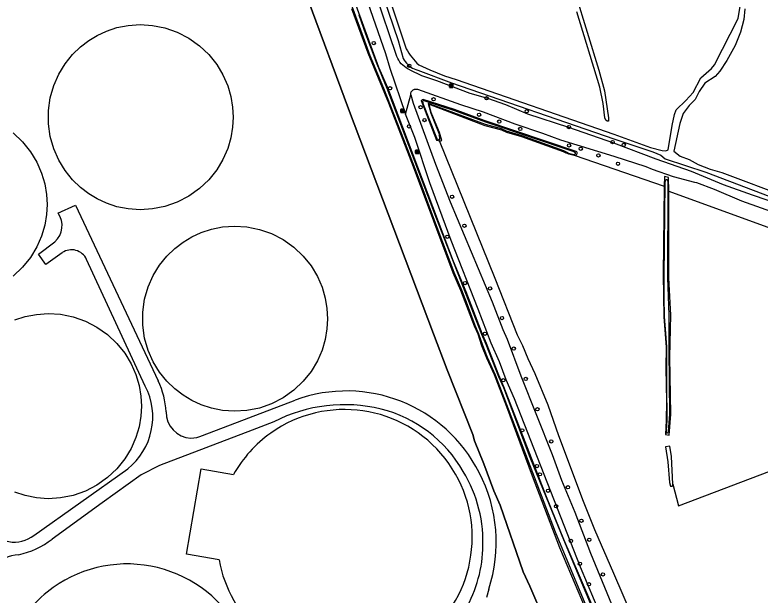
# Model space of a CAD drawing. Extents: x 162722 to 165099, y 384721 to 386283.
# Drawn here: x 163322.3 to 163543.4, y 385761.5 to 385933.5 of the extents above; entities that cross this region are included whole.
import ezdxf

# ---------------------------------------------------------------- set-up
doc = ezdxf.new("R2010")
doc.units = 0
for name, color, linetype in [('IMGEO_Bank', 7, 'Continuous'), ('IMGEO_Bezinkbak', 7, 'Continuous'), ('IMGEO_Boom', 7, 'Continuous'), ('IMGEO_Gemengd_bos', 7, 'Continuous'), ('IMGEO_Grasland_overig', 7, 'Continuous'), ('IMGEO_Groenvoorziening', 7, 'Continuous'), ('IMGEO_Hek', 7, 'Continuous'), ('IMGEO_Rijbaan_lokaal_gesloten', 7, 'Continuous'), ('IMGEO_Voetpad_halfverhard', 7, 'Continuous'), ('IMGEO_Waterloop', 7, 'Continuous'), ('IMGEO_Wegwijzer', 7, 'Continuous')]:
    doc.layers.add(name, color=color, linetype=linetype)

msp = doc.modelspace()

# ---------------------------------------------------------------- linework, layer by layer
at = {"layer": 'IMGEO_Bank'}
for p, q in [((163451.26, 385911.99), (163451.26, 385912.83)), ((163451.26, 385912.83), (163451.26, 385911.99)), ((163451.33, 385912.91), (163452.17, 385912.91)), ((163452.17, 385912.91), (163451.33, 385912.91)), ((163452.18, 385911.91), (163451.34, 385911.91)), ((163451.34, 385911.91), (163452.18, 385911.91)), ((163451.95, 385912.31), (163451.56, 385912.31)), ((163451.57, 385912.42), (163451.57, 385912.53)), ((163451.61, 385912.53), (163451.61, 385912.42)), ((163451.9, 385912.53), (163451.62, 385912.53)), ((163451.62, 385912.41), (163451.9, 385912.41)), ((163451.91, 385912.42), (163451.91, 385912.53)), ((163451.95, 385912.53), (163451.95, 385912.42)), ((163452.26, 385912.84), (163452.26, 385912)), ((163452.26, 385912), (163452.26, 385912.84))]:
    msp.add_line(p, q, dxfattribs=at)
for points in [[(163451.51, 385912.31), (163451.36, 385912.31), (163451.47, 385912.41), (163451.56, 385912.41)], [(163451.56, 385912.53), (163451.47, 385912.53), (163451.47, 385912.69), (163452.04, 385912.69), (163452.04, 385912.53), (163451.96, 385912.53)], [(163451.56, 385912.31), (163451.56, 385912.1), (163451.51, 385912.1), (163451.51, 385912.31)], [(163451.96, 385912.41), (163452.04, 385912.41), (163452.15, 385912.31), (163452.01, 385912.31)], [(163452, 385912.31), (163452, 385912.1), (163451.96, 385912.1), (163451.96, 385912.31)]]:
    msp.add_lwpolyline(points, dxfattribs=at)
for centre, radius, start, end in [((163451.34, 385912.84), 0.0779, 92.4484, 184.2845), ((163451.34, 385912.84), 0.0779, 92.4484, 184.2845), ((163451.34, 385911.99), 0.0779, 182.4484, 274.2845), ((163451.34, 385911.99), 0.0779, 182.4484, 274.2845), ((163451.51, 385912.3), 0.00671, 2.8957, 87.1043), ((163451.56, 385912.53), 0.00671, 2.8957, 87.1043), ((163451.56, 385912.42), 0.00671, 272.8957, 357.1043), ((163451.56, 385912.3), 0.00671, 92.8957, 177.1043), ((163451.62, 385912.53), 0.00671, 92.8957, 177.1043), ((163451.62, 385912.42), 0.00671, 182.8957, 267.1043), ((163451.9, 385912.53), 0.00671, 2.8957, 87.1043), ((163451.9, 385912.42), 0.00671, 272.8957, 357.1043), ((163451.96, 385912.53), 0.00671, 92.8957, 177.1043), ((163451.96, 385912.42), 0.00671, 182.8957, 267.1043), ((163451.95, 385912.3), 0.00671, 2.8957, 87.1043), ((163452.01, 385912.3), 0.00671, 92.8957, 177.1043), ((163452.18, 385912.84), 0.0779, 2.4484, 94.2845), ((163452.18, 385912.84), 0.0779, 2.4484, 94.2845), ((163452.18, 385911.99), 0.0779, 272.4484, 4.2845), ((163452.18, 385911.99), 0.0779, 272.4484, 4.2845)]:
    msp.add_arc(centre, radius, start, end, dxfattribs=at)
at = {"layer": 'IMGEO_Bezinkbak'}
for points in [[(163349.55, 385877.62), (163346.78, 385878.9), (163344.24, 385880.43), (163341.77, 385882.32), (163339.41, 385884.61), (163337.24, 385887.29), (163335.37, 385890.35), (163333.86, 385893.74), (163332.81, 385897.39), (163332.27, 385901.21), (163332.27, 385905.08), (163332.81, 385908.9), (163333.86, 385912.55), (163335.37, 385915.94), (163337.24, 385919), (163339.41, 385921.69), (163341.77, 385923.97), (163344.24, 385925.86), (163346.78, 385927.39), (163349.55, 385928.67), (163352.62, 385929.68), (163355.95, 385930.34), (163359.49, 385930.59), (163363.15, 385930.36), (163366.85, 385929.63), (163370.48, 385928.36), (163373.92, 385926.58), (163377.08, 385924.34), (163379.85, 385921.72), (163382.19, 385918.79), (163384.06, 385915.68), (163385.46, 385912.47), (163386.4, 385909.27), (163386.93, 385906.14), (163387.09, 385903.15), (163386.93, 385900.15), (163386.4, 385897.02), (163385.46, 385893.82), (163384.06, 385890.61), (163382.19, 385887.5), (163379.85, 385884.58), (163377.08, 385881.95), (163373.92, 385879.71), (163370.48, 385877.93), (163366.85, 385876.66), (163363.15, 385875.93), (163359.49, 385875.7), (163355.95, 385875.95), (163352.62, 385876.61), (163349.55, 385877.62)], [(163321.85, 385898.46), (163324.63, 385895.83), (163326.97, 385892.9), (163328.84, 385889.79), (163330.24, 385886.58), (163331.18, 385883.37), (163331.71, 385880.24), (163331.88, 385877.24), (163331.71, 385874.24), (163331.18, 385871.11), (163330.24, 385867.9), (163328.84, 385864.69), (163326.97, 385861.58), (163324.63, 385858.65), (163321.85, 385856.02)], [(163360.26, 385841.46), (163360.26, 385845.33), (163360.8, 385849.15), (163361.85, 385852.8), (163363.35, 385856.2), (163365.23, 385859.25), (163367.4, 385861.94), (163369.76, 385864.22), (163372.23, 385866.11), (163374.77, 385867.64), (163377.54, 385868.92), (163380.61, 385869.93), (163383.94, 385870.59), (163387.48, 385870.84), (163391.14, 385870.62), (163394.84, 385869.88), (163398.47, 385868.61), (163401.91, 385866.83), (163405.06, 385864.6), (163407.84, 385861.97), (163410.18, 385859.04), (163412.05, 385855.93), (163413.44, 385852.72), (163414.39, 385849.52), (163414.91, 385846.39), (163415.08, 385843.4), (163414.91, 385840.4), (163414.39, 385837.27), (163413.44, 385834.07), (163412.05, 385830.86), (163410.18, 385827.75), (163407.84, 385824.83), (163405.06, 385822.2), (163401.91, 385819.96), (163398.47, 385818.18), (163394.84, 385816.92), (163391.14, 385816.18), (163387.48, 385815.95), (163383.94, 385816.2), (163380.61, 385816.86), (163377.54, 385817.87), (163374.77, 385819.15), (163372.23, 385820.68), (163369.76, 385822.57), (163367.4, 385824.86), (163365.23, 385827.54), (163363.35, 385830.6), (163361.85, 385833.99), (163360.8, 385837.64), (163360.26, 385841.46)], [(163322.3, 385843.02), (163325.37, 385844.02), (163328.71, 385844.69), (163332.24, 385844.94), (163335.91, 385844.71), (163339.61, 385843.97), (163343.24, 385842.71), (163346.68, 385840.93), (163349.84, 385838.69), (163352.61, 385836.06), (163354.96, 385833.14), (163356.83, 385830.02), (163358.22, 385826.81), (163359.16, 385823.6), (163359.69, 385820.48), (163359.86, 385817.48), (163359.69, 385814.49), (163359.16, 385811.35), (163358.22, 385808.15), (163356.83, 385804.94), (163354.96, 385801.83), (163352.61, 385798.9), (163349.84, 385796.27), (163346.68, 385794.03), (163343.24, 385792.25), (163339.61, 385790.99), (163335.91, 385790.25), (163332.24, 385790.02), (163328.71, 385790.27), (163325.37, 385790.94), (163322.3, 385791.95)], [(163382.89, 385771.91), (163373.23, 385773.55), (163377.54, 385798.89)], [(163377.54, 385798.89), (163387.19, 385797.25)]]:
    msp.add_lwpolyline(points, dxfattribs=at)
for centre, radius, start, end in [((163420.14, 385778.62), 37.85, 310.8842, 125.3627), ((163420.13, 385778.62), 37.84, 125.3561, 150.516), ((163355.63, 385732.84), 37.85, 26.9626, 125.3611), ((163420.15, 385778.62), 37.85, 190.209, 229.1133), ((163355.63, 385732.84), 37.85, 125.3611, 153.0375)]:
    msp.add_arc(centre, radius, start, end, dxfattribs=at)
at = {"layer": 'IMGEO_Boom'}
for centre in [(163428.8, 385925.1), (163439.3, 385918.39), (163433.62, 385911.7), (163446.5, 385908.46), (163462.23, 385908.74), (163442.66, 385906.1), (163474.15, 385904.88), (163443.83, 385902.28), (163460.04, 385903.85), (163439.23, 385900.39), (163466, 385901.82), (163486.68, 385900.18), (163472.24, 385899.68), (163499.61, 385895.75), (163486.73, 385894.75), (163490.18, 385893.78), (163502.95, 385894.93), (163495.43, 385891.78), (163501.22, 385889.33), (163452, 385879.56), (163455.66, 385870.96), (163450.6, 385867.67), (163455.85, 385853.97), (163463.29, 385852.38), (163466.82, 385843.56), (163461.75, 385838.92), (163470.3, 385834.53), (163467.18, 385825.14), (163473.86, 385825.53), (163477.32, 385816.54), (163472.8, 385810.3), (163481.43, 385807), (163477.18, 385799.7), (163478.08, 385797.26), (163480.47, 385792.41), (163486.35, 385793.43), (163482.88, 385787.78), (163490.36, 385783.49), (163487.24, 385777.52), (163492.71, 385777.87), (163489.92, 385770.73), (163496.75, 385767.57), (163492.59, 385764.69)]:
    msp.add_circle(centre, 0.489, dxfattribs=at)
at = {"layer": 'IMGEO_Gemengd_bos'}
for points in [[(163448.3, 385896.15), (163448.61, 385896.09), (163448.96, 385896.22), (163448.31, 385898.58), (163445.83, 385904.55), (163445.19, 385906.97), (163461.69, 385900.65), (163466.71, 385899.42), (163468.16, 385898.69), (163472.64, 385897.42), (163484.96, 385893)], [(163519.79, 385726.19), (163514.87, 385735.63), (163511.33, 385741.56), (163507.71, 385750), (163500, 385767.83), (163494.31, 385780.84), (163490.95, 385789.18), (163483.69, 385808.67), (163480.49, 385817.8), (163476.65, 385827.03), (163474.55, 385831.5), (163472.96, 385835.32), (163471.37, 385838.47), (163464.81, 385855.35), (163448.3, 385896.15)], [(163488.27, 385891.86), (163514.96, 385882.64)], [(163514.96, 385882.64), (163514.67, 385856.48), (163514.79, 385843.99), (163515.48, 385834.94), (163515.44, 385828.75), (163515.62, 385818.84), (163515.55, 385813.2), (163515.31, 385809.09), (163516.43, 385808.86), (163516.88, 385815.08), (163516.64, 385832), (163516.9, 385844.49), (163516.32, 385855.54), (163516.33, 385881.17)], [(163516.33, 385881.17), (163592.18, 385853.68), (163704.67, 385816.92), (163721.98, 385825.38), (163723.01, 385825.55)]]:
    msp.add_lwpolyline(points, dxfattribs=at)
msp.add_arc((163490.16, 385902.81), 11.11, 242.0942, 260.2395, dxfattribs=at)
at = {"layer": 'IMGEO_Grasland_overig'}
for points in [[(163439.74, 385909.79), (163440.42, 385907.33), (163447.14, 385889.17), (163451.48, 385878.06), (163463.92, 385848.41), (163467.06, 385840.16), (163468.39, 385837.34), (163472.45, 385826.49), (163481.69, 385803.14), (163484.51, 385795.52), (163488.46, 385786.08), (163493.1, 385773.91), (163500, 385757.07), (163503.06, 385750), (163512.91, 385730.05), (163522.35, 385711.47), (163527.8, 385701.89)], [(163442.88, 385908.04), (163447.42, 385896.33), (163448.3, 385896.15)], [(163488.84, 385893), (163461.54, 385902.15), (163452.69, 385905.44), (163443.46, 385908.37)], [(163498.37, 385750), (163490.07, 385769.76), (163470.49, 385819.6), (163468.09, 385825.26), (163466.05, 385830.61), (163463.56, 385836.13), (163459.76, 385846.26), (163451.72, 385866.6), (163445.42, 385883.66), (163440.98, 385897.09), (163438.23, 385904.08)], [(163516.33, 385881.17), (163516.22, 385885.26), (163515, 385885.59), (163514.96, 385882.64)]]:
    msp.add_lwpolyline(points, dxfattribs=at)
for centre, radius, start, end in [((163443.33, 385907.91), 0.473, 75.0177, 164.7279), ((163488.44, 385892.49), 0.648, 255.5196, 51.7946)]:
    msp.add_arc(centre, radius, start, end, dxfattribs=at)
at = {"layer": 'IMGEO_Groenvoorziening'}
for points in [[(163497.23, 385750), (163485.17, 385777.94), (163479.98, 385790.55), (163467.4, 385823.21), (163465.83, 385826.65), (163462.26, 385836), (163460.91, 385838.98), (163456.2, 385851.39), (163452.46, 385860.32), (163432.93, 385911.85), (163430.31, 385917.88), (163422.52, 385939.32), (163420.74, 385943.36), (163418.98, 385948.23), (163417.55, 385953.35), (163415.61, 385958.64), (163414.85, 385960.12), (163401.12, 385981.64), (163396.51, 385989.2), (163390.56, 385998.18), (163389.58, 385999.95)], [(163477.1, 385759.27), (163475.07, 385764.06), (163473.07, 385768.32), (163466.29, 385788.1), (163464.36, 385792.39), (163461.47, 385800.41), (163458.67, 385807.14), (163458.16, 385809.1), (163450.56, 385828.2), (163446.52, 385838.91), (163421.32, 385905.6), (163409.34, 385937.83), (163407.99, 385940.65), (163405.02, 385947.81)], [(163491.57, 385757.52), (163483.93, 385775.42), (163475.86, 385796.72), (163468.26, 385817.3), (163464.55, 385826.71), (163462.27, 385831.7), (163460.84, 385835.36), (163459.71, 385838.85), (163458.64, 385841.19), (163454.58, 385851.8), (163452.37, 385856.95), (163440.58, 385888.39), (163433.24, 385907.33), (163427.15, 385922.07), (163422.27, 385935.26)]]:
    msp.add_lwpolyline(points, dxfattribs=at)
at = {"layer": 'IMGEO_Hek'}
for points in [[(163405.02, 385947.81), (163407.99, 385940.65), (163409.34, 385937.83), (163421.32, 385905.6), (163446.52, 385838.91)], [(163517.51, 385794.33), (163519.12, 385787.87), (163551.23, 385800.1), (163579.42, 385818.48), (163592.18, 385853.68)], [(163446.52, 385838.91), (163450.56, 385828.2), (163458.16, 385809.1), (163458.67, 385807.14), (163461.47, 385800.41), (163464.36, 385792.39), (163466.29, 385788.1), (163473.07, 385768.32), (163475.07, 385764.06), (163477.1, 385759.27), (163483.62, 385742.55), (163495.09, 385722.38), (163500, 385712.95), (163502.39, 385709.04), (163506.76, 385700.84), (163509.7, 385694.68), (163517.69, 385679.93), (163500, 385669.75)]]:
    msp.add_lwpolyline(points, dxfattribs=at)
at = {"layer": 'IMGEO_Rijbaan_lokaal_gesloten'}
for points in [[(163335.12, 385874.67), (163340.32, 385877.09), (163364.86, 385824.93)], [(163336.36, 385862.97), (163331.53, 385859.51), (163329.36, 385862.54), (163334.16, 385866.19)], [(163360.99, 385823.42), (163343.6, 385860.99)], [(163378.02, 385808.74), (163405.5, 385819.27)], [(163399.18, 385812.85), (163392.68, 385810.38), (163365.2, 385799.92), (163359.78, 385797.07), (163348.18, 385788.77), (163333.35, 385778.03)], [(163328, 385779.15), (163355.8, 385798.9)], [(163462.89, 385763.24), (163462.18, 385760.77)]]:
    msp.add_lwpolyline(points, dxfattribs=at)
for centre, radius, start, end in [((163330.03, 385870.95), 6.31, 310.9456, 36.1382), ((163339.13, 385858.89), 4.94, 25.2184, 124.1884), ((163343.49, 385814.32), 19.73, 308.5865, 27.4619), ((163342.12, 385814.2), 25.15, 3.6408, 25.2482), ((163420.69, 385777.86), 44.11, 26.8585, 110.1453), ((163420.07, 385772.29), 45.62, 76.2112, 117.2401), ((163421.53, 385778.93), 38.83, 29.5737, 75.9704), ((163374.89, 385815.64), 7.68, 178.7781, 267.2413), ((163373.88, 385819.18), 11.23, 273.2971, 291.6564), ((163421.12, 385777.2), 40.06, 356.8163, 31.4369), ((163420.6, 385777.15), 44.51, 341.8015, 27.625), ((163322.18, 385786.69), 9.52, 211.8967, 307.6525), ((163318.35, 385797.34), 24.45, 281.9532, 307.8455), ((163421.82, 385776.64), 39.34, 328.5089, 357.5716), ((163323.68, 385763.86), 9.56, 91.5996, 141.1405)]:
    msp.add_arc(centre, radius, start, end, dxfattribs=at)
at = {"layer": 'IMGEO_Voetpad_halfverhard'}
for points in [[(163422.17, 385960.59), (163421.37, 385961.02), (163420.55, 385961.56), (163419.79, 385962.17), (163419.08, 385962.84), (163408.08, 385979.78), (163403.04, 385987), (163400.04, 385991.63), (163393.99, 386000.41), (163392.29, 385999.24), (163400.6, 385985.37), (163407.28, 385975.22), (163410.21, 385970.09), (163412.36, 385967.19), (163416.32, 385960.91), (163418.69, 385956.82), (163419.68, 385955.26), (163420.68, 385953.35), (163421.5, 385951.36), (163426.2, 385939.42), (163432.27, 385922.01), (163433.55, 385917.71), (163438.23, 385904.08)], [(163553.92, 385875.65), (163541.1, 385879.99), (163532.47, 385883.1), (163523.03, 385887.03), (163512.54, 385890.74), (163500, 385895.44), (163486.6, 385900.07), (163474.52, 385903.99), (163467.93, 385906.77), (163462.66, 385908.69), (163457.36, 385910.2), (163447.48, 385913.94), (163443.06, 385915.41), (163439.59, 385917.12), (163439.52, 385917.15), (163438.95, 385917.42), (163438.4, 385917.75), (163437.88, 385918.12), (163437.39, 385918.54), (163436.95, 385918.99), (163436.54, 385919.49), (163436.19, 385920.02), (163435.88, 385920.58), (163435.62, 385921.16), (163435.42, 385921.77), (163429.38, 385939.57)], [(163438.23, 385904.08), (163439.74, 385909.79)], [(163439.74, 385909.79), (163439.74, 385909.82), (163439.74, 385909.96), (163439.75, 385910.1), (163439.78, 385910.24), (163439.82, 385910.38), (163439.86, 385910.51), (163439.92, 385910.64), (163439.99, 385910.76), (163440.08, 385910.87), (163440.17, 385910.98), (163440.27, 385911.07), (163440.38, 385911.16), (163440.49, 385911.24), (163440.62, 385911.31), (163440.74, 385911.36), (163440.88, 385911.41), (163441.02, 385911.44), (163441.15, 385911.46), (163441.29, 385911.47), (163441.43, 385911.46), (163441.57, 385911.45), (163441.71, 385911.42), (163454.47, 385906.92), (163461.22, 385904.71), (163470.61, 385901.2), (163478.84, 385898.43), (163484.13, 385896.44), (163500, 385891.54), (163509.52, 385888.53), (163511.36, 385887.77), (163517.56, 385885.53), (163523.94, 385883.86), (163524.48, 385883.74), (163529.75, 385881.81), (163537.84, 385878.32), (163565.66, 385868.47)]]:
    msp.add_lwpolyline(points, dxfattribs=at)
at = {"layer": 'IMGEO_Waterloop'}
for points in [[(163491.94, 385757.77), (163482.65, 385780.13), (163477.27, 385794.33), (163464.84, 385826.7), (163462.49, 385831.86), (163461.09, 385835.47), (163459.99, 385838.78), (163458.87, 385841.36), (163456.54, 385847.51), (163454.89, 385851.84), (163452.66, 385857.06), (163445.93, 385874.88), (163442.7, 385883.44), (163437.73, 385896.48), (163431.79, 385911.62), (163427.73, 385921.34), (163425.35, 385927.81), (163422.67, 385935.13), (163420.88, 385940.01), (163420.33, 385941.49), (163419.7, 385943.21)], [(163431.92, 385942.75), (163438.37, 385923.43)], [(163431.68, 385938.68), (163436.02, 385925.85), (163437.54, 385920.57), (163437.82, 385920.07), (163438.13, 385919.6), (163438.49, 385919.15), (163438.88, 385918.73), (163439.31, 385918.35), (163439.76, 385918.01), (163440.25, 385917.71), (163440.76, 385917.45), (163441.28, 385917.23), (163441.83, 385917.06), (163451.81, 385913.34), (163500, 385896.68), (163511.53, 385892.86), (163513.94, 385891.88), (163515.18, 385890.83), (163527.29, 385886.82), (163555.37, 385876.17)], [(163488.58, 385939.74), (163495.49, 385917.09), (163497.24, 385910.93), (163498.43, 385902.99), (163498.37, 385902), (163497.99, 385901.98), (163497.66, 385902.29), (163497.36, 385902.9), (163496.78, 385907.17), (163495.86, 385912.08), (163489.02, 385934.41)], [(163442.13, 385918.67), (163445.39, 385917.15), (163449.76, 385915.35), (163453.26, 385914.28), (163500, 385898.14), (163510.83, 385894.19), (163514.3, 385893.27), (163515.45, 385893.14), (163516.08, 385893.46), (163517.28, 385900.67), (163517.94, 385903.89), (163518.49, 385905.33), (163521.33, 385908.08), (163523.5, 385910.48), (163525.77, 385914.78), (163528.94, 385917.62), (163529.89, 385918.68), (163536.85, 385932.37), (163537.44, 385936.03)], [(163538.86, 385935.26), (163538.5, 385932.08), (163537.54, 385928.35), (163535.93, 385924.38), (163533.46, 385919.98), (163531.43, 385916.74), (163530.07, 385915.23), (163526.98, 385913.19), (163525.31, 385910.72), (163524.1, 385908.36), (163522.31, 385906.65), (163520.56, 385904.25), (163519.52, 385901.31), (163517.76, 385893.04), (163519.63, 385891.58), (163522.29, 385890.62), (163525.04, 385889.1), (163528.56, 385887.7), (163532.06, 385886.69), (163570.96, 385872.12)], [(163424.34, 385933.51), (163426.34, 385927.86), (163429.72, 385918.91), (163432.64, 385911.73), (163438.3, 385896.96), (163447.38, 385873.04), (163460.78, 385838.81), (163462.07, 385835.84), (163465.76, 385826.3), (163467.28, 385822.97), (163471.15, 385812.85), (163475.12, 385802.36), (163479.91, 385790.53), (163485.1, 385777.9), (163496.5, 385750.54)], [(163447.52, 385896.83), (163447.5, 385896.94), (163443.38, 385907.42)], [(163443.96, 385907.99), (163452.69, 385905.12), (163461.95, 385901.77), (163488.09, 385892.98), (163488.43, 385892.78)], [(163486.59, 385892.5), (163485.11, 385893.17), (163472.75, 385897.61), (163468.19, 385898.99), (163466.71, 385899.69), (163461.93, 385900.93), (163446.87, 385906.55), (163444.87, 385907.22), (163445.66, 385904.35), (163448.05, 385898.4), (163448.19, 385897.94)], [(163447.93, 385896.49), (163447.73, 385896.6)], [(163448.19, 385897.94), (163448.22, 385897.84)], [(163448.34, 385896.63), (163448.31, 385896.57)], [(163448.32, 385896.91), (163448.33, 385896.86)], [(163515.58, 385810.17), (163515.61, 385810.29), (163515.78, 385813.29), (163515.74, 385823.71), (163515.69, 385835.03), (163515.3, 385840.27), (163515.03, 385844.04), (163514.95, 385849.73), (163514.87, 385855.95), (163515.18, 385883.78), (163515.2, 385884.11)], [(163516, 385884.19), (163516.01, 385883.9), (163515.99, 385883.57), (163515.91, 385855.48), (163516.34, 385844.43), (163516.34, 385834.28), (163516.49, 385815.1), (163516.15, 385809.91)], [(163516.15, 385809.91), (163516.09, 385809.72)], [(163517.12, 385802.56), (163516.58, 385805.58), (163515.35, 385805.38), (163515.98, 385800.96), (163516.52, 385794.81), (163516.8, 385793.72), (163517.36, 385793.79), (163517.51, 385794.33), (163517.12, 385802.56)]]:
    msp.add_lwpolyline(points, dxfattribs=at)
for centre, radius, start, end in [((163453.47, 385931.52), 17.13, 208.1992, 228.5771), ((163443.62, 385907.71), 0.337, 90.3059, 175.0559), ((163443.95, 385907.78), 0.671, 183.5637, 212.2149), ((163443.56, 385906.66), 1.38, 73.0384, 87.6076), ((163447.81, 385896.91), 0.299, 195.4707, 225.3097), ((163448.04, 385897.18), 0.655, 227.1569, 241.6061), ((163448.1, 385896.79), 0.347, 242.0741, 272.7327), ((163448.08, 385896.72), 0.275, 276.8249, 326.1288), ((163446.27, 385897.18), 2.06, 6.3329, 18.4973), ((163450.07, 385897.09), 1.75, 176.6382, 185.8169), ((163446.15, 385897.3), 2.18, 357.1672, 2.8328), ((163447.71, 385896.73), 0.639, 351.4315, 11.6372), ((163490.17, 385902.19), 10.33, 249.727, 258.3518), ((163488.19, 385892.57), 0.5, 258.1342, 288.0779), ((163488.24, 385892.4), 0.327, 288.4547, 333.8317), ((163488.32, 385892.54), 0.263, 9.421, 65.4331), ((163487.98, 385892.51), 0.609, 335.3059, 7.1235), ((163515.94, 385884.05), 0.741, 144.7274, 175.751), ((163515.59, 385884.17), 0.399, 61.5445, 129.0547), ((163515.56, 385884.14), 0.438, 7.1159, 60.8267), ((163515.99, 385809.8), 0.486, 173.9943, 189.5036), ((163517.39, 385809.61), 1.9, 162.8933, 172.7705), ((163515.72, 385809.76), 0.209, 189.4391, 264.9904), ((163515.78, 385809.97), 0.433, 259.1805, 291.338), ((163515.83, 385809.82), 0.273, 292.325, 338.8021)]:
    msp.add_arc(centre, radius, start, end, dxfattribs=at)
at = {"layer": 'IMGEO_Wegwijzer'}
for p, q in [((163436.83, 385904.61), (163436.83, 385905.41)), ((163436.83, 385905.41), (163436.83, 385904.61)), ((163436.93, 385905.51), (163437.72, 385905.51)), ((163437.72, 385905.51), (163436.93, 385905.51)), ((163437.82, 385905.41), (163437.82, 385904.61)), ((163437.82, 385904.61), (163437.82, 385905.41)), ((163437.72, 385904.51), (163436.93, 385904.51)), ((163436.93, 385904.51), (163437.72, 385904.51)), ((163441.17, 385892.43), (163441.17, 385893.23)), ((163441.17, 385893.23), (163441.17, 385892.43)), ((163441.27, 385893.33), (163442.06, 385893.33)), ((163442.06, 385893.33), (163441.27, 385893.33)), ((163442.06, 385892.33), (163441.27, 385892.33)), ((163441.27, 385892.33), (163442.06, 385892.33)), ((163442.16, 385893.23), (163442.16, 385892.43)), ((163442.16, 385892.43), (163442.16, 385893.23))]:
    msp.add_line(p, q, dxfattribs=at)
for points in [[(163436.93, 385905.24), (163437.72, 385905.24), (163437.72, 385904.78), (163436.93, 385904.78), (163436.93, 385905.24)], [(163436.99, 385905.09), (163436.99, 385905.01), (163436.99, 385904.93), (163437.4, 385904.93), (163437.4, 385904.84), (163437.65, 385905.01), (163437.4, 385905.18), (163437.4, 385905.09), (163436.99, 385905.09)], [(163441.27, 385893.06), (163442.06, 385893.06), (163442.06, 385892.6), (163441.27, 385892.6), (163441.27, 385893.06)], [(163441.34, 385892.91), (163441.34, 385892.83), (163441.34, 385892.75), (163441.75, 385892.75), (163441.75, 385892.66), (163442, 385892.83), (163441.75, 385893), (163441.75, 385892.91), (163441.34, 385892.91)]]:
    msp.add_lwpolyline(points, dxfattribs=at)
for centre, start, end in [((163436.93, 385905.41), 90, 180), ((163436.93, 385905.41), 90, 180), ((163437.72, 385905.41), 0, 90), ((163437.72, 385905.41), 360, 90), ((163436.93, 385904.61), 180, 270), ((163436.93, 385904.61), 180, 270), ((163437.72, 385904.61), 270, 0), ((163437.72, 385904.61), 270, 0), ((163441.27, 385893.23), 90, 180), ((163441.27, 385893.23), 90, 180), ((163441.27, 385892.43), 180, 270), ((163441.27, 385892.43), 180, 270), ((163442.06, 385893.23), 0, 90), ((163442.06, 385893.23), 360, 90), ((163442.06, 385892.43), 270, 0), ((163442.06, 385892.43), 270, 0)]:
    msp.add_arc(centre, 0.1, start, end, dxfattribs=at)

doc.saveas('drawing.dxf')
